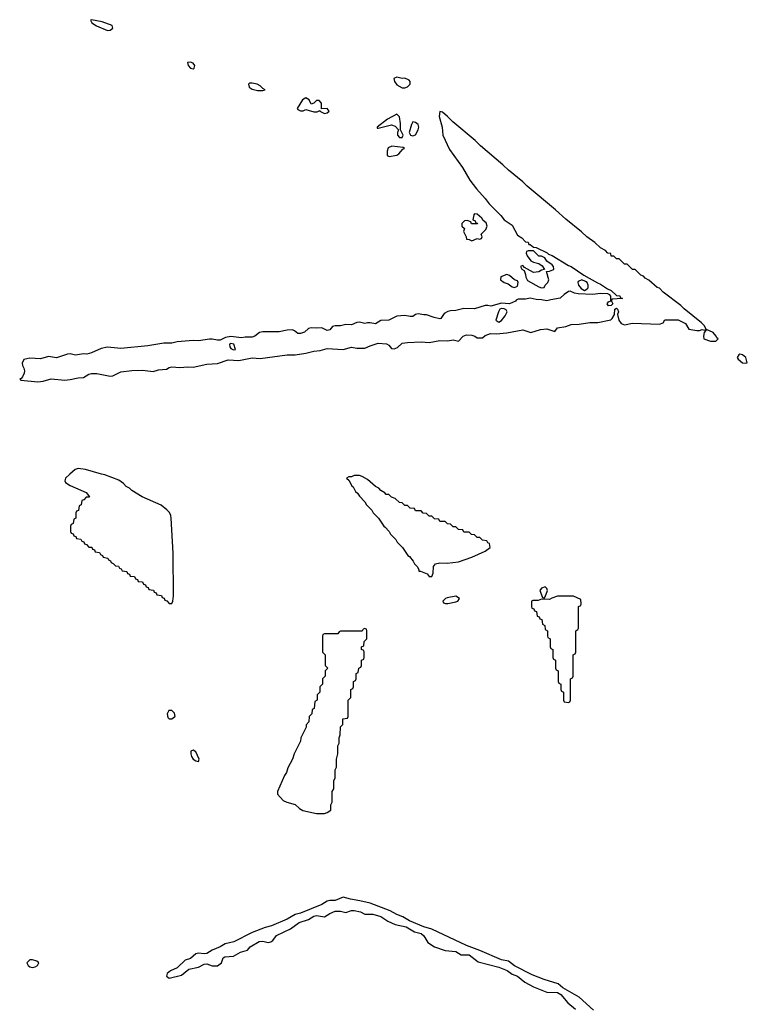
# Model space of a CAD drawing. Header units: inches. Extents: x 2701323 to 2964515, y 494916 to 722124.
# Tile 290 of 656: x 2813174 to 2818606, y 636040 to 643393. Entities that reach past the tile are written whole.
import ezdxf

# ---------------------------------------------------------------- set-up
doc = ezdxf.new("R2010")
doc.units = ezdxf.units.IN
doc.header["$MEASUREMENT"] = 0
doc.layers.add('C8613', color=7, linetype='Continuous')
doc.layers.add('C8614', color=7, linetype='Continuous')

msp = doc.modelspace()

# ---------------------------------------------------------------- linework, layer by layer
at = {"layer": 'C8613', "color": 2, "elevation": 2}
for points in [[(2813549.3, 640000), (2813514.8, 639970), (2813511, 639950), (2813516, 639936), (2813550, 639914.8), (2813670, 639862), (2813694, 639830), (2813690, 639826), (2813670, 639826), (2813652.7, 639807.3), (2813638, 639802), (2813634, 639770), (2813618, 639762), (2813612.7, 639727.3), (2813598, 639722), (2813594, 639710), (2813594, 639670), (2813578, 639662), (2813574, 639630), (2813558, 639622), (2813554, 639610), (2813554, 639570), (2813558, 639558), (2813572.7, 639552.7), (2813578, 639538), (2813592.7, 639532.7), (2813598, 639518), (2813630, 639514), (2813638, 639498), (2813652.7, 639492.7), (2813658, 639478), (2813672.7, 639472.7), (2813690, 639454), (2813712.7, 639452.7), (2813718, 639438), (2813732.7, 639432.7), (2813738, 639418), (2813770, 639414), (2813778, 639398), (2813792.7, 639392.7), (2813798, 639378), (2813832.7, 639372.7), (2813838, 639358), (2813852.7, 639352.7), (2813858, 639338), (2813872.7, 639332.7), (2813890, 639314), (2813912.7, 639312.7), (2813918, 639298), (2813932.7, 639292.7), (2813938, 639278), (2813972.7, 639272.7), (2813978, 639258), (2813992.7, 639252.7), (2813998, 639238), (2814030, 639234), (2814038, 639218), (2814052.7, 639212.7), (2814058, 639198), (2814090, 639194), (2814098, 639178), (2814112.7, 639172.7), (2814118, 639158), (2814132.7, 639152.7), (2814138, 639138), (2814172.7, 639132.7), (2814178, 639118), (2814192.7, 639112.7), (2814198, 639098), (2814232.7, 639092.7), (2814238, 639078), (2814252.7, 639072.7), (2814258, 639058), (2814272.7, 639052.7), (2814290, 639034), (2814310, 639034), (2814318, 639050), (2814322, 639090), (2814319.5, 639410), (2814306, 639670), (2814302.9, 639690), (2814291.5, 639711.5), (2814273, 639733), (2814230, 639766.6), (2814088.7, 639830), (2814010, 639878), (2813994.6, 639894.6), (2813970, 639908), (2813950, 639928), (2813912.9, 639952.9), (2813810, 639993.2), (2813785.8, 640000)], [(2817456.6, 635996.6), (2817350, 636094), (2817230, 636163.7), (2817192.9, 636192.9), (2817090, 636224.2), (2817000.7, 636260.7), (2816867.8, 636327.8), (2816823, 636363), (2816770, 636372.8), (2816610, 636443), (2816510, 636478), (2816250, 636600.5), (2816190, 636619.7), (2816083.3, 636663.3), (2816033.9, 636693.9), (2815989.7, 636709.7), (2815939.1, 636739.1), (2815790, 636794.3), (2815713.7, 636813.7), (2815644.2, 636824.2), (2815590, 636839.6), (2815530, 636815.4), (2815490, 636816.4), (2815469, 636811), (2815430, 636784.7), (2815270, 636720.5), (2815230, 636709.6), (2815170, 636675.8), (2815053.9, 636626.1), (2815006.1, 636613.9), (2814910, 636575.6), (2814772.3, 636507.7), (2814708, 636492), (2814670, 636468.3), (2814610, 636443.5), (2814570, 636419.7), (2814550, 636416.3), (2814510, 636422), (2814490, 636416.2), (2814450, 636382), (2814410, 636369.3), (2814350, 636313.6), (2814301, 636290), (2814274.8, 636270), (2814271, 636250), (2814290, 636234.8), (2814382, 636258), (2814436.9, 636303.1), (2814510, 636318), (2814550, 636338.7), (2814570, 636342.4), (2814610, 636328), (2814650, 636328.2), (2814679.5, 636350), (2814693.8, 636386.2), (2814704.4, 636395.6), (2814770, 636399.1), (2814822, 636430), (2814875.1, 636444.9), (2814895.3, 636470), (2814962, 636510), (2814990, 636510.3), (2815030, 636501.3), (2815050, 636506), (2815063, 636517), (2815090, 636554.8), (2815195.8, 636604.2), (2815261.2, 636650), (2815330, 636672.4), (2815370, 636698.4), (2815390, 636702.4), (2815450, 636694), (2815490, 636718.8), (2815530, 636734.4), (2815570, 636735.5), (2815610, 636725.5), (2815650, 636740.5), (2815670, 636741.6), (2815718, 636730), (2815750, 636714), (2815810, 636712.4), (2815870, 636696.4), (2815922, 636662), (2815976.4, 636636.4), (2816058.7, 636618.7), (2816121.1, 636581.1), (2816170, 636568.2), (2816191.5, 636551.5), (2816221.4, 636501.4), (2816270, 636468), (2816350, 636442), (2816430, 636435.5), (2816470, 636410.4), (2816530.3, 636410.3), (2816597.1, 636357.1), (2816750, 636316.4), (2816813.5, 636293.5), (2816850, 636264), (2816890, 636250.6), (2816945.1, 636205.1), (2817010, 636170.6), (2817110, 636130.5), (2817188.1, 636128.1), (2817214, 636114), (2817266, 636050), (2817324.1, 636004.1)]]:
    msp.add_lwpolyline(points, dxfattribs=at)
for points in [[(2815710, 639988.7), (2815671.6, 639988.4), (2815650, 639978), (2815630, 639978), (2815614, 639970), (2815632.7, 639952.7), (2815650, 639914), (2815663.6, 639903.6), (2815682, 639870), (2815696.9, 639856.9), (2815710, 639834), (2815751.1, 639791.1), (2815762, 639770), (2815802, 639730), (2815812, 639710), (2815852, 639670), (2815891.6, 639611.6), (2815903.6, 639603.6), (2815932, 639570), (2815942, 639550), (2815982, 639510), (2815992, 639490), (2816032, 639450), (2816071.6, 639391.6), (2816083.6, 639383.6), (2816112, 639350), (2816122, 639330), (2816142, 639310), (2816154, 639286), (2816154, 639274), (2816166, 639274), (2816215.3, 639255.3), (2816230, 639234), (2816250, 639234), (2816260.4, 639259.6), (2816264, 639310), (2816278, 639330), (2816310, 639337.3), (2816365.6, 639334.4), (2816450, 639344), (2816550, 639378.8), (2816650, 639424.7), (2816686, 639450), (2816682, 639482), (2816670, 639486), (2816662, 639502), (2816630, 639506), (2816610, 639526), (2816590, 639526), (2816570, 639546), (2816547.3, 639547.3), (2816530, 639566), (2816490, 639566), (2816482, 639582), (2816450, 639586), (2816430, 639606), (2816410, 639606), (2816390, 639626), (2816367.3, 639627.3), (2816350, 639646), (2816310, 639646), (2816302, 639662), (2816270, 639666), (2816250, 639686), (2816230, 639686), (2816210, 639706), (2816187.3, 639707.3), (2816170, 639726), (2816130, 639726), (2816122, 639742), (2816090, 639746), (2816070, 639766), (2816050, 639766), (2816030, 639786), (2816008.4, 639788.4), (2815976.4, 639816.4), (2815950, 639826), (2815930, 639846), (2815910, 639848), (2815900.4, 639860.4), (2815870, 639878), (2815854.6, 639894.6), (2815830, 639908), (2815770, 639958), (2815730, 639982)], [(2817098, 639158), (2817070, 639148), (2817058, 639130), (2817078, 639078), (2817090, 639074), (2817098, 639082), (2817114, 639130), (2817110, 639146)], [(2816430, 639088), (2816365.4, 639074.6), (2816354, 639070), (2816334, 639050), (2816338, 639038), (2816352.7, 639032.7), (2816370, 639032), (2816430, 639044.7), (2816446, 639050), (2816458, 639070)], [(2817190, 639088.7), (2817146.8, 639073.2), (2817130, 639062), (2817070, 639066), (2817043.6, 639056.4), (2817005.4, 639054.6), (2816994, 639050), (2816994, 639010), (2816998, 638998), (2817012.7, 638992.7), (2817018, 638978), (2817032.7, 638972.7), (2817038, 638938), (2817052.7, 638932.7), (2817058, 638918), (2817072.7, 638912.7), (2817078, 638878), (2817094, 638870), (2817098, 638838), (2817114, 638830), (2817114, 638790), (2817118, 638778), (2817134, 638770), (2817134, 638710), (2817138, 638698), (2817154, 638690), (2817154, 638630), (2817158, 638618), (2817174, 638610), (2817174, 638550), (2817178, 638538), (2817194, 638530), (2817194, 638450), (2817198, 638438), (2817214, 638430), (2817214, 638390), (2817218, 638378), (2817234, 638370), (2817234, 638310), (2817238, 638298), (2817270, 638294), (2817282, 638298), (2817286, 638310), (2817286, 638470), (2817302, 638478), (2817306, 638490), (2817306, 638650), (2817322, 638658), (2817326, 638670), (2817326, 638830), (2817342, 638838), (2817346, 638850), (2817346, 639010), (2817362, 639018), (2817366, 639030), (2817362, 639062), (2817307.3, 639087.3)], [(2815750, 638846), (2815738, 638842), (2815730, 638826), (2815570, 638826), (2815558, 638822), (2815550, 638806), (2815450, 638806), (2815438, 638802), (2815434, 638790), (2815434, 638670), (2815454, 638650), (2815454, 638570), (2815474, 638550), (2815454, 638530), (2815454, 638490), (2815434, 638470), (2815434, 638430), (2815414, 638410), (2815414, 638370), (2815394, 638350), (2815394, 638310), (2815378, 638302), (2815372, 638250), (2815358, 638242), (2815354, 638210), (2815334, 638190), (2815332, 638150), (2815312.7, 638127.3), (2815312, 638110), (2815272, 638030), (2815270, 638006), (2815222, 637910), (2815211, 637870), (2815175.3, 637804.7), (2815164.7, 637770), (2815150.8, 637749.2), (2815098.8, 637630), (2815098.8, 637610), (2815142, 637562), (2815168.7, 637548.7), (2815231.1, 637531.1), (2815262, 637502), (2815287.1, 637487.1), (2815390, 637464), (2815450, 637466), (2815468.9, 637471.1), (2815498, 637490), (2815498, 637530), (2815508, 637550), (2815508, 637630), (2815518, 637650), (2815518, 637710), (2815528, 637730), (2815528, 637790), (2815538, 637810), (2815538, 637870), (2815548, 637910), (2815548, 637970), (2815558, 637990), (2815558, 638030), (2815567.3, 638052.7), (2815568.4, 638111.6), (2815586, 638130), (2815587.3, 638172.7), (2815622, 638178), (2815626, 638190), (2815626, 638310), (2815646, 638330), (2815646, 638390), (2815662, 638398), (2815666, 638410), (2815666, 638450), (2815682, 638458), (2815686, 638470), (2815686, 638510), (2815702, 638518), (2815706, 638550), (2815722, 638558), (2815726, 638570), (2815726, 638610), (2815742, 638618), (2815746, 638630), (2815746, 638670), (2815742, 638682), (2815726, 638690), (2815726, 638710), (2815742, 638718), (2815746, 638750), (2815766, 638770), (2815766, 638830), (2815762, 638842)], [(2814310, 638233.2), (2814286.8, 638233.2), (2814276, 638210), (2814281, 638181), (2814290, 638172), (2814310, 638172), (2814330, 638186), (2814335.3, 638190), (2814330, 638215.3)], [(2814470, 637937.2), (2814452, 637930), (2814450.8, 637910), (2814456.3, 637890), (2814470, 637870.8), (2814490, 637857.3), (2814510, 637854), (2814512.7, 637870), (2814490, 637925.2)], [(2813270, 636373.2), (2813250, 636373.2), (2813226.8, 636350), (2813236, 636330), (2813250, 636318.8), (2813270, 636316), (2813290, 636321), (2813308, 636330), (2813318, 636350), (2813303.1, 636363.1)]]:
    msp.add_lwpolyline(points, close=True, dxfattribs=at)
at = {"layer": 'C8614', "color": 2}
for points, elevation in [([(2813710, 643392.7), (2813702, 643390), (2813712, 643370), (2813746.4, 643346.4), (2813829.2, 643310.8), (2813850, 643314.8), (2813869, 643330), (2813865.2, 643350), (2813790, 643376.9)], 2), ([(2814450, 643076), (2814426.4, 643073.6), (2814431.3, 643050), (2814450, 643031.3), (2814470, 643026.8), (2814475.3, 643030), (2814481.2, 643050), (2814470, 643068.7)], 2), ([(2814910, 642919.3), (2814890, 642919), (2814881, 642910), (2814886, 642890), (2814910, 642874.8), (2814950, 642862.8), (2814990, 642864.7), (2815006, 642870), (2814990, 642878), (2814970, 642899), (2814948, 642910)], 2), ([(2815990, 642964), (2815966.4, 642953.6), (2815971, 642930), (2815990, 642906), (2816030, 642884.7), (2816050, 642884.7), (2816070, 642892), (2816088, 642910), (2816088, 642930), (2816080.4, 642940.4), (2816050, 642955.3), (2816030, 642954)], 2), ([(2815310, 642809.2), (2815285.8, 642794.2), (2815246, 642730), (2815250, 642722), (2815270, 642712), (2815290, 642712), (2815310, 642722), (2815370, 642704.7), (2815395.3, 642704.7), (2815414, 642714), (2815414, 642710), (2815450, 642691.3), (2815470, 642696), (2815484, 642710), (2815470, 642728.7), (2815426, 642726), (2815428, 642770), (2815410, 642788), (2815390, 642788.7), (2815370.7, 642769.3), (2815350, 642762), (2815335.1, 642795.1)], 2), ([(2816310, 642706), (2816306.8, 642670), (2816326.8, 642590), (2816334, 642530), (2816383.8, 642423.8), (2816478.8, 642290), (2816534.4, 642194.4), (2816584.7, 642130), (2816650, 642058), (2816678.8, 642018.8), (2816766.8, 641930), (2816790, 641898), (2816850, 641858), (2816890, 641784.7), (2816923.6, 641763.6), (2816950, 641734), (2816970, 641732), (2816974, 641714), (2816986, 641714), (2817010, 641694), (2817030, 641692), (2817110.9, 641650.9), (2817121, 641641), (2817150, 641631.3), (2817270, 641558), (2817292, 641550), (2817386, 641486), (2817487.1, 641427.1), (2817510, 641418), (2817562, 641382), (2817590, 641371.3), (2817630, 641334), (2817654, 641330), (2817658, 641318), (2817674, 641310), (2817594, 641306), (2817592, 641290), (2817602, 641270), (2817590, 641258), (2817570, 641255.3), (2817559, 641270), (2817570, 641284.7), (2817588, 641292), (2817588.4, 641328.4), (2817579, 641339), (2817565.2, 641345.2), (2817510, 641348.2), (2817450, 641341.3), (2817344.4, 641344.4), (2817315.3, 641350), (2817284.7, 641364.7), (2817270, 641362.7), (2817238.3, 641341.7), (2817210, 641312), (2817138.5, 641301.5), (2817110, 641292), (2817070, 641301), (2817030, 641303.1), (2816986, 641314), (2816950, 641306), (2816894.8, 641305.2), (2816881.4, 641298.6), (2816876, 641290), (2816830, 641272), (2816770, 641276.3), (2816692.5, 641252.5), (2816670, 641259.3), (2816650, 641259.3), (2816570, 641232.3), (2816490, 641236), (2816430, 641221.6), (2816390, 641218.4), (2816370, 641214), (2816342.6, 641197.4), (2816318, 641162), (2816310, 641159.3), (2816267.6, 641167.6), (2816210, 641189.5), (2816190, 641187.6), (2816150, 641197), (2816130, 641192.3), (2816110, 641177), (2816090, 641175.1), (2816050, 641183.7), (2815990, 641178.4), (2815930, 641149.3), (2815870, 641146.6), (2815830, 641121.6), (2815790, 641129.7), (2815770, 641129.6), (2815750, 641122.9), (2815710, 641133.6), (2815690, 641131.8), (2815650, 641114), (2815610, 641117.6), (2815570, 641106), (2815530, 641107.3), (2815510, 641102), (2815490, 641077.2), (2815470, 641072.7), (2815430, 641091.6), (2815390, 641088.2), (2815350, 641091.8), (2815330, 641086), (2815299.9, 641060.1), (2815269.3, 641049.3), (2815250, 641049), (2815225.2, 641070), (2815210, 641076.9), (2815170, 641074.3), (2815110, 641062.2), (2814990, 641061.1), (2814963.4, 641056.6), (2814930, 641029.4), (2814910, 641020.7), (2814857.6, 641022.4), (2814830, 641016.2), (2814750, 641026.8), (2814710, 641020.4), (2814670, 641000.7), (2814650, 640998.4), (2814610, 641007.6), (2814590, 641006.6), (2814510, 640993.3), (2814470, 640995.8), (2814350, 640986), (2814310, 640976.3), (2814250, 640977.6), (2814130, 640957.7), (2813930, 640937.4), (2813830, 640946.6), (2813783.1, 640936.9), (2813710, 640904.4), (2813674.5, 640894.5), (2813650, 640897), (2813590, 640887.3), (2813550, 640897.6), (2813530, 640896.2), (2813450, 640867.8), (2813390, 640878.4), (2813330, 640859.3), (2813250, 640865.7), (2813206.1, 640853.9), (2813192.4, 640827.6), (2813193.7, 640810), (2813205.5, 640790), (2813210.4, 640770), (2813207.7, 640752.3), (2813195.3, 640724.7), (2813186, 640714), (2813174, 640710), (2813182, 640702), (2813310, 640687.7), (2813350, 640693.4), (2813410, 640710.6), (2813510, 640702), (2813550, 640705.5), (2813610, 640719.1), (2813650, 640720.7), (2813690, 640746), (2813709.3, 640750.7), (2813750, 640750.8), (2813850, 640730.8), (2813870, 640734), (2813930, 640763), (2814010, 640772.7), (2814090, 640775.5), (2814170, 640764.9), (2814210, 640777.1), (2814270, 640784), (2814290, 640794.9), (2814310, 640799.3), (2814370, 640795.5), (2814430, 640801), (2814470, 640797.3), (2814570, 640820.5), (2814650, 640825.5), (2814730, 640853.4), (2814810, 640848.2), (2814910, 640866.4), (2814970, 640863.7), (2815170, 640890.5), (2815230, 640890.6), (2815310, 640902), (2815370, 640917.1), (2815418, 640922), (2815470, 640936.3), (2815589.4, 640930.6), (2815650, 640947.3), (2815690, 640940.7), (2815750, 640938.8), (2815790, 640957.3), (2815850, 640976), (2815912.3, 640972.3), (2815930, 640961), (2815950, 640938), (2815970, 640934.8), (2815995.5, 640944.5), (2816030, 640976), (2816070, 640982.8), (2816170, 640986.8), (2816230, 640982), (2816310, 640998), (2816370, 640994), (2816410, 641001), (2816450, 640992), (2816484, 641030), (2816510, 641039.1), (2816550, 641038), (2816571.3, 641030), (2816590, 641016), (2816610, 641016), (2816630, 641018), (2816650, 641034.8), (2816689.6, 641050.4), (2816730, 641047.3), (2816810, 641054), (2816930, 641075.5), (2816990, 641058), (2817062, 641078), (2817110, 641083), (2817170, 641064.7), (2817190, 641090.7), (2817250, 641102.8), (2817290, 641116.3), (2817350, 641118.8), (2817430, 641130.6), (2817490, 641130.7), (2817587.5, 641152.5), (2817598.3, 641161.7), (2817615.3, 641190), (2817618, 641230), (2817630, 641238), (2817638, 641230), (2817644.7, 641210), (2817637.3, 641190), (2817646.8, 641150), (2817664.5, 641124.5), (2817690, 641114.8), (2817750, 641127.3), (2817950, 641118.8), (2817978, 641130), (2817990, 641152), (2818090, 641151), (2818143.6, 641123.6), (2818170, 641082), (2818230, 641071.3), (2818250, 641071.3), (2818270, 641078), (2818290, 641074), (2818298, 641082), (2818284, 641110), (2818264, 641130), (2818134.5, 641234.5), (2818110, 641259), (2817979, 641359), (2817950, 641388), (2817934, 641394), (2817870, 641448), (2817843.1, 641463.1), (2817830, 641478), (2817810, 641486), (2817770, 641526), (2817750, 641526), (2817710, 641566), (2817690, 641566), (2817650, 641606), (2817630, 641606), (2817610, 641626), (2817590, 641628), (2817586, 641646), (2817566, 641650), (2817548.4, 641668.4), (2817510, 641688), (2817468.7, 641728.7), (2817408, 641770), (2817369.1, 641809.1), (2817250, 641902), (2817172.9, 641972.9), (2816962, 642150), (2816930, 642182), (2816822, 642270), (2816782, 642310), (2816615.3, 642450), (2816575.3, 642490), (2816408.7, 642630), (2816368.7, 642670), (2816330, 642702)], 2), ([(2815990, 642688), (2815921, 642650), (2815842, 642590), (2815843.6, 642583.6), (2815850, 642582), (2815950, 642607.7), (2815978, 642598), (2816002, 642570), (2815994, 642550), (2815994, 642530), (2816010, 642514), (2816030, 642514), (2816038, 642530), (2816018, 642570), (2816017.2, 642617.2), (2816008.4, 642668.4)], 2), ([(2816110, 642628.7), (2816098.8, 642610), (2816082, 642550), (2816091.6, 642531.6), (2816110, 642524.7), (2816130, 642532), (2816149, 642570), (2816154, 642590), (2816148.7, 642610), (2816130, 642624)], 2), ([(2815951.1, 642448.9), (2815924.7, 642435.3), (2815918, 642410), (2815918, 642378), (2815931.6, 642371.6), (2815990, 642380.7), (2816004, 642390), (2816033.2, 642426.8), (2816046, 642430), (2816038, 642438)], 2), ([(2816570, 641942), (2816564, 641936), (2816558, 641898), (2816574, 641890), (2816578, 641878), (2816590, 641874), (2816591.3, 641868.7), (2816547.3, 641867.3), (2816542, 641882), (2816514, 641894), (2816494, 641890), (2816474, 641870), (2816474, 641850), (2816494, 641834), (2816486.8, 641810), (2816506.8, 641770), (2816510, 641754), (2816530, 641752), (2816550, 641742), (2816590, 641758), (2816606, 641754), (2816622, 641758), (2816626, 641770), (2816618, 641790), (2816653.6, 641826.4), (2816664, 641850), (2816655.5, 641875.5), (2816633.2, 641893.2), (2816624, 641910), (2816590, 641941.2)], 2), ([(2817010, 641666), (2816970, 641666), (2816958, 641662), (2816954, 641650), (2816962, 641630), (2816991, 641591), (2817010, 641581), (2817050, 641572), (2817074.4, 641554.4), (2817092, 641528), (2817070, 641522), (2817050, 641509.2), (2817010, 641505.2), (2816942, 641542), (2816930, 641558), (2816914, 641550), (2816922, 641530), (2816939.8, 641519.8), (2816950.9, 641490.9), (2816953.4, 641470), (2816966, 641446), (2817050, 641397.3), (2817070, 641391.3), (2817090, 641394), (2817098, 641410), (2817118, 641430), (2817124, 641450), (2817108, 641512), (2817130, 641514.8), (2817155.1, 641524.9), (2817162, 641530), (2817159, 641550), (2817150, 641562), (2817109.2, 641589.2), (2817094.6, 641614.6), (2817070, 641628), (2817050, 641628)], 2), ([(2816810, 641489), (2816766.4, 641473.6), (2816764.7, 641450), (2816790, 641431.3), (2816821, 641421), (2816850, 641398), (2816867.3, 641392.7), (2816890, 641402), (2816896, 641430), (2816890, 641442), (2816869.1, 641449.1), (2816830, 641482)], 2), ([(2817370, 641449), (2817343.5, 641436.5), (2817341, 641430), (2817346.8, 641410), (2817365.8, 641385.8), (2817390, 641370.8), (2817410, 641382.8), (2817417.2, 641390), (2817419, 641410), (2817409.3, 641429.3), (2817398.6, 641438.6)], 2), ([(2816770, 641235.8), (2816759.5, 641230), (2816747.4, 641210), (2816728.4, 641150), (2816750, 641133.4), (2816770, 641145.5), (2816799.3, 641180.7), (2816813.7, 641210), (2816806, 641226), (2816790, 641234.6)], 6), ([(2818302, 641078), (2818283.6, 641056.4), (2818278, 641030), (2818282, 641010), (2818330, 640991), (2818370, 640992), (2818388, 641010), (2818378, 641018), (2818373.2, 641030), (2818350, 641057.2)], 2), ([(2814750, 640974.5), (2814741, 640970), (2814742.8, 640950), (2814750, 640938), (2814770, 640926.8), (2814786, 640930), (2814772, 640970)], 6), ([(2818550, 640894), (2818542, 640890), (2818531, 640870), (2818538, 640858), (2818570, 640831.3), (2818590, 640826.8), (2818606, 640830), (2818594, 640870), (2818570, 640889)], 2)]:
    msp.add_lwpolyline(points, close=True, dxfattribs=dict(at, elevation=elevation))
at = {"layer": 'C8614', "color": 2, "elevation": 2}
msp.add_lwpolyline([(2813785.8, 640000), (2813666.4, 640033.6), (2813610, 640040.9), (2813587.1, 640032.9), (2813549.3, 640000)], dxfattribs=at)

doc.saveas('drawing.dxf')
